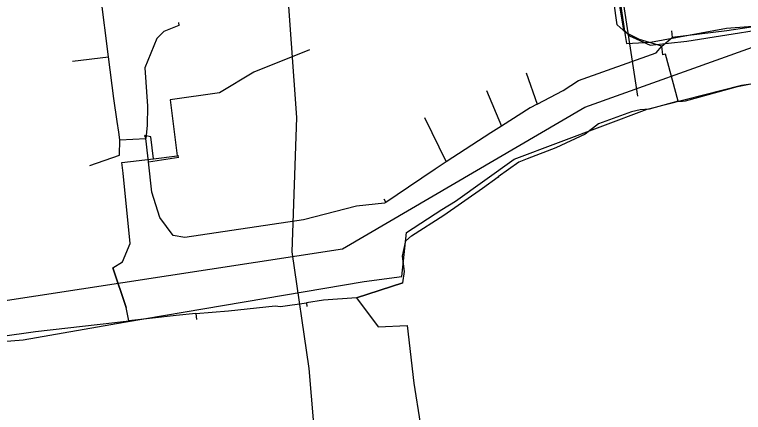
# Model space of a CAD drawing. Extents: x -662620 to -656370, y -1067090 to -1062990.
# Drawn here: x -659372 to -659229.2, y -1065110.9 to -1065033 of the extents above; entities that cross this region are included whole.
import ezdxf

# ---------------------------------------------------------------- set-up
doc = ezdxf.new("R2010")
doc.units = 0
for name, color, linetype in [('SDELOVACÍ_VEDENÍ_-_PODZEMNÍ', 7, 'Continuous'), ('SILNICE_II__TŘÍDY_A_III__TŘÍDY', 7, 'Continuous'), ('VRSTEVNICE_ZÁKLADNÍ', 7, 'Continuous')]:
    doc.layers.add(name, color=color, linetype=linetype)

msp = doc.modelspace()

# ---------------------------------------------------------------- linework, layer by layer
at = {"layer": 'SDELOVACÍ_VEDENÍ_-_PODZEMNÍ'}
for points in [[(-659268.92, -1064932.08), (-659267.13, -1064939.81), (-659264.91, -1064952.37), (-659263.45, -1064967.42), (-659262.46, -1064976.17), (-659255.92, -1065016.58), (-659252.68, -1065035.96), (-659252.63, -1065035.97), (-659251.52, -1065037.14), (-659247.43, -1065038.97), (-659240.27, -1065038.22), (-659232.45, -1065036.99), (-659219.26, -1065034.88)], [(-659263.92, -1064958.31), (-659261.35, -1064975.96), (-659261.22, -1064977.24), (-659252.33, -1065037.12), (-659252.09, -1065038.68), (-659247.38, -1065038.41), (-659232.49, -1065035.62), (-659200.46, -1065033.24), (-659192.97, -1065033.33), (-659192.97, -1065033.99), (-659177.39, -1065034.91), (-659170.6, -1065035.34)], [(-659263.92, -1064958.31), (-659261.35, -1064975.96), (-659261.22, -1064977.24), (-659252.33, -1065037.12), (-659252.09, -1065038.68), (-659247.38, -1065038.41), (-659232.49, -1065035.62), (-659200.46, -1065033.24), (-659192.97, -1065033.33), (-659192.97, -1065033.99), (-659177.39, -1065034.91), (-659170.6, -1065035.34)], [(-659245.19, -1065039.16), (-659249.57, -1065037.9), (-659252.15, -1065036.55), (-659253.91, -1065034.98), (-659255.3, -1065025.19), (-659256.97, -1065013.35), (-659258.65, -1065002.26), (-659259.41, -1064996.44), (-659258.88, -1064995.55), (-659259.71, -1064990.36), (-659260.44, -1064989.06), (-659261.84, -1064979.57)], [(-659245.19, -1065039.16), (-659249.57, -1065037.9), (-659252.15, -1065036.55), (-659253.91, -1065034.98), (-659255.3, -1065025.19), (-659256.97, -1065013.35), (-659258.65, -1065002.26), (-659259.41, -1064996.44), (-659258.88, -1064995.55), (-659259.71, -1064990.36), (-659260.44, -1064989.06), (-659261.84, -1064979.57)], [(-659245.19, -1065039.16), (-659249.57, -1065037.9), (-659252.15, -1065036.55), (-659253.91, -1065034.98), (-659255.3, -1065025.19), (-659256.97, -1065013.35), (-659258.65, -1065002.26), (-659259.41, -1064996.44), (-659258.88, -1064995.55), (-659259.71, -1064990.36), (-659260.44, -1064989.06), (-659261.84, -1064979.57)], [(-659245.19, -1065039.16), (-659249.57, -1065037.9), (-659252.15, -1065036.55), (-659253.91, -1065034.98), (-659255.3, -1065025.19), (-659256.97, -1065013.35), (-659258.65, -1065002.26), (-659259.41, -1064996.44), (-659258.88, -1064995.55), (-659259.71, -1064990.36), (-659260.44, -1064989.06), (-659261.84, -1064979.57)], [(-659353.61, -1065041.28), (-659356.6, -1065017.45), (-659358.09, -1065004.57)], [(-659353.61, -1065041.28), (-659356.6, -1065017.45), (-659358.09, -1065004.57)], [(-659353.61, -1065041.28), (-659356.6, -1065017.45), (-659358.09, -1065004.57)], [(-659353.61, -1065041.28), (-659356.6, -1065017.45), (-659358.09, -1065004.57)], [(-659353.61, -1065041.28), (-659356.6, -1065017.45), (-659358.09, -1065004.57)], [(-659353.61, -1065041.28), (-659356.6, -1065017.45), (-659358.09, -1065004.57)], [(-659339.88, -1065034.54), (-659339.78, -1065035.12), (-659342.73, -1065036.32), (-659344.11, -1065037.7), (-659346.47, -1065043.42), (-659345.98, -1065050.91), (-659346.04, -1065054.73), (-659346.25, -1065057.24)], [(-659339.88, -1065034.54), (-659339.78, -1065035.12), (-659342.73, -1065036.32), (-659344.11, -1065037.7), (-659346.47, -1065043.42), (-659345.98, -1065050.91), (-659346.04, -1065054.73), (-659346.25, -1065057.24)], [(-659223.67, -1065034.88), (-659232.45, -1065036.15), (-659243.14, -1065037.5)], [(-659223.67, -1065034.88), (-659232.45, -1065036.15), (-659243.14, -1065037.5)], [(-659223.67, -1065034.88), (-659232.45, -1065036.15), (-659243.14, -1065037.5)], [(-659223.67, -1065034.88), (-659232.45, -1065036.15), (-659243.14, -1065037.5)], [(-659223.67, -1065034.88), (-659232.45, -1065036.15), (-659243.14, -1065037.5)], [(-659223.67, -1065034.88), (-659232.45, -1065036.15), (-659243.14, -1065037.5)], [(-659243.26, -1065036.17), (-659243.14, -1065037.5)], [(-659243.26, -1065036.17), (-659243.14, -1065037.5)], [(-659245.19, -1065039.16), (-659243.14, -1065037.5)], [(-659245.19, -1065039.16), (-659243.14, -1065037.5)], [(-659245.19, -1065039.16), (-659243.14, -1065037.5)], [(-659245.19, -1065039.16), (-659243.14, -1065037.5)], [(-659245.19, -1065039.16), (-659243.14, -1065037.5)], [(-659245.19, -1065039.16), (-659243.14, -1065037.5)], [(-659269.6, -1065050.55), (-659264.48, -1065047.84), (-659261.51, -1065045.92), (-659246.27, -1065040.48), (-659245.19, -1065039.16)], [(-659269.6, -1065050.55), (-659264.48, -1065047.84), (-659261.51, -1065045.92), (-659246.27, -1065040.48), (-659245.19, -1065039.16)], [(-659269.6, -1065050.55), (-659264.48, -1065047.84), (-659261.51, -1065045.92), (-659246.27, -1065040.48), (-659245.19, -1065039.16)], [(-659269.6, -1065050.55), (-659264.48, -1065047.84), (-659261.51, -1065045.92), (-659246.27, -1065040.48), (-659245.19, -1065039.16)], [(-659269.6, -1065050.55), (-659264.48, -1065047.84), (-659261.51, -1065045.92), (-659246.27, -1065040.48), (-659245.19, -1065039.16)], [(-659269.6, -1065050.55), (-659264.48, -1065047.84), (-659261.51, -1065045.92), (-659246.27, -1065040.48), (-659245.19, -1065039.16)], [(-659244.98, -1065040.9), (-659245.19, -1065039.16)], [(-659244.98, -1065040.9), (-659245.19, -1065039.16)], [(-659244.98, -1065040.9), (-659245.19, -1065039.16)], [(-659244.98, -1065040.9), (-659245.19, -1065039.16)], [(-659314.24, -1065039.93), (-659325.1, -1065044.25), (-659331.86, -1065048.35), (-659341.49, -1065049.68), (-659340.13, -1065060.68)], [(-659314.24, -1065039.93), (-659325.1, -1065044.25), (-659331.86, -1065048.35), (-659341.49, -1065049.68), (-659340.13, -1065060.68)], [(-659261.51, -1065045.92), (-659246.27, -1065040.48)], [(-659261.51, -1065045.92), (-659246.27, -1065040.48)], [(-659360.66, -1065042.1), (-659353.61, -1065041.28)], [(-659360.66, -1065042.1), (-659353.61, -1065041.28)], [(-659351.88, -1065053.93), (-659352.58, -1065049.44), (-659353.61, -1065041.28)], [(-659351.88, -1065053.93), (-659352.58, -1065049.44), (-659353.61, -1065041.28)], [(-659351.88, -1065053.93), (-659352.58, -1065049.44), (-659353.61, -1065041.28)], [(-659351.88, -1065053.93), (-659352.58, -1065049.44), (-659353.61, -1065041.28)], [(-659351.88, -1065053.93), (-659352.58, -1065049.44), (-659353.61, -1065041.28)], [(-659351.88, -1065053.93), (-659352.58, -1065049.44), (-659353.61, -1065041.28)], [(-659241.96, -1065049.96), (-659244.44, -1065040.75), (-659244.98, -1065040.9)], [(-659241.96, -1065049.96), (-659244.44, -1065040.75), (-659244.98, -1065040.9)], [(-659241.96, -1065049.96), (-659244.44, -1065040.75), (-659244.98, -1065040.9)], [(-659241.96, -1065049.96), (-659244.44, -1065040.75), (-659244.98, -1065040.9)], [(-659241.96, -1065049.96), (-659244.44, -1065040.75)], [(-659241.96, -1065049.96), (-659244.44, -1065040.75)], [(-659285.6, -1065069.52), (-659274.1, -1065061.29), (-659248.05, -1065051.53), (-659229.55, -1065046.84), (-659215.47, -1065044.8), (-659203.14, -1065045.14), (-659181.35, -1065051.62), (-659178.5, -1065052.6), (-659178.81, -1065053.4), (-659181.78, -1065063.4)], [(-659285.6, -1065069.52), (-659274.1, -1065061.29), (-659248.05, -1065051.53), (-659229.55, -1065046.84), (-659215.47, -1065044.8), (-659203.14, -1065045.14), (-659181.35, -1065051.62), (-659178.5, -1065052.6), (-659178.81, -1065053.4), (-659181.78, -1065063.4)], [(-659271.75, -1065044.39), (-659269.6, -1065050.55)], [(-659271.75, -1065044.39), (-659269.6, -1065050.55)], [(-659241.96, -1065049.96), (-659241.15, -1065049.93), (-659240.52, -1065049.86), (-659230.33, -1065047.05), (-659225.12, -1065046.06)], [(-659241.96, -1065049.96), (-659241.15, -1065049.93), (-659240.52, -1065049.86), (-659230.33, -1065047.05), (-659225.12, -1065046.06)], [(-659241.96, -1065049.96), (-659241.15, -1065049.93), (-659240.52, -1065049.86), (-659230.33, -1065047.05), (-659225.12, -1065046.06)], [(-659241.96, -1065049.96), (-659241.15, -1065049.93), (-659240.52, -1065049.86), (-659230.33, -1065047.05), (-659225.12, -1065046.06)], [(-659279.54, -1065047.88), (-659276.59, -1065054.85)], [(-659279.54, -1065047.88), (-659276.59, -1065054.85)], [(-659241.96, -1065049.96), (-659247.65, -1065051.52), (-659249.42, -1065051.64), (-659251.12, -1065052.06), (-659257.6, -1065054.39), (-659260.17, -1065056.41), (-659265.96, -1065059.12), (-659271.53, -1065061.25), (-659273.22, -1065061.91), (-659277.23, -1065064.78)], [(-659241.96, -1065049.96), (-659247.65, -1065051.52), (-659249.42, -1065051.64), (-659251.12, -1065052.06), (-659257.6, -1065054.39), (-659260.17, -1065056.41), (-659265.96, -1065059.12), (-659271.53, -1065061.25), (-659273.22, -1065061.91), (-659277.23, -1065064.78)], [(-659241.96, -1065049.96), (-659247.65, -1065051.52), (-659249.42, -1065051.64), (-659251.12, -1065052.06), (-659257.6, -1065054.39), (-659260.17, -1065056.41), (-659265.96, -1065059.12), (-659271.53, -1065061.25), (-659273.22, -1065061.91), (-659277.23, -1065064.78)], [(-659241.96, -1065049.96), (-659247.65, -1065051.52), (-659249.42, -1065051.64), (-659251.12, -1065052.06), (-659257.6, -1065054.39), (-659260.17, -1065056.41), (-659265.96, -1065059.12), (-659271.53, -1065061.25), (-659273.22, -1065061.91), (-659277.23, -1065064.78)], [(-659269.6, -1065050.55), (-659270.94, -1065051.27), (-659276.59, -1065054.85)], [(-659269.6, -1065050.55), (-659270.94, -1065051.27), (-659276.59, -1065054.85)], [(-659269.6, -1065050.55), (-659270.94, -1065051.27), (-659276.59, -1065054.85)], [(-659269.6, -1065050.55), (-659270.94, -1065051.27), (-659276.59, -1065054.85)], [(-659269.6, -1065050.55), (-659270.94, -1065051.27), (-659276.59, -1065054.85)], [(-659269.6, -1065050.55), (-659270.94, -1065051.27), (-659276.59, -1065054.85)], [(-659291.65, -1065053.14), (-659287.4, -1065061.86)], [(-659291.65, -1065053.14), (-659287.4, -1065061.86)], [(-659351.59, -1065056.01), (-659351.88, -1065053.93)], [(-659351.59, -1065056.01), (-659351.88, -1065053.93)], [(-659351.59, -1065056.01), (-659351.88, -1065053.93)], [(-659351.59, -1065056.01), (-659351.88, -1065053.93)], [(-659351.59, -1065056.01), (-659351.88, -1065053.93)], [(-659351.59, -1065056.01), (-659351.88, -1065053.93)], [(-659276.59, -1065054.85), (-659278.7, -1065056.18), (-659287.4, -1065061.86)], [(-659276.59, -1065054.85), (-659278.7, -1065056.18), (-659287.4, -1065061.86)], [(-659276.59, -1065054.85), (-659278.7, -1065056.18), (-659287.4, -1065061.86)], [(-659276.59, -1065054.85), (-659278.7, -1065056.18), (-659287.4, -1065061.86)], [(-659276.59, -1065054.85), (-659278.7, -1065056.18), (-659287.4, -1065061.86)], [(-659276.59, -1065054.85), (-659278.7, -1065056.18), (-659287.4, -1065061.86)], [(-659257.6, -1065054.39), (-659260.17, -1065056.41)], [(-659257.6, -1065054.39), (-659260.17, -1065056.41)], [(-659351.37, -1065057.53), (-659351.59, -1065056.01)], [(-659351.37, -1065057.53), (-659351.59, -1065056.01)], [(-659351.37, -1065057.53), (-659351.59, -1065056.01)], [(-659351.37, -1065057.53), (-659351.59, -1065056.01)], [(-659351.37, -1065057.53), (-659351.59, -1065056.01)], [(-659351.37, -1065057.53), (-659351.59, -1065056.01)], [(-659357.25, -1065062.54), (-659351.46, -1065060.53), (-659351.37, -1065057.53)], [(-659357.25, -1065062.54), (-659351.46, -1065060.53), (-659351.37, -1065057.53)], [(-659351.37, -1065057.53), (-659346.25, -1065057.24)], [(-659351.37, -1065057.53), (-659346.25, -1065057.24)], [(-659351.37, -1065057.53), (-659346.25, -1065057.24)], [(-659351.37, -1065057.53), (-659346.25, -1065057.24)], [(-659351.37, -1065057.53), (-659346.25, -1065057.24)], [(-659351.37, -1065057.53), (-659346.25, -1065057.24)], [(-659351.37, -1065057.53), (-659346.25, -1065057.24)], [(-659351.37, -1065057.53), (-659346.25, -1065057.24)], [(-659344.8, -1065061.24), (-659345.3, -1065056.94), (-659346.52, -1065056.67), (-659346.25, -1065057.24)], [(-659344.8, -1065061.24), (-659345.3, -1065056.94), (-659346.52, -1065056.67), (-659346.25, -1065057.24)], [(-659346.12, -1065058.4), (-659346.25, -1065057.24)], [(-659346.12, -1065058.4), (-659346.25, -1065057.24)], [(-659346.12, -1065058.4), (-659346.25, -1065057.24)], [(-659346.12, -1065058.4), (-659346.25, -1065057.24)], [(-659346.12, -1065058.4), (-659346.25, -1065057.24)], [(-659346.12, -1065058.4), (-659346.25, -1065057.24)], [(-659345.74, -1065061.82), (-659346.12, -1065058.4)], [(-659345.74, -1065061.82), (-659346.12, -1065058.4)], [(-659345.74, -1065061.82), (-659346.12, -1065058.4)], [(-659345.74, -1065061.82), (-659346.12, -1065058.4)], [(-659345.74, -1065061.82), (-659346.12, -1065058.4)], [(-659345.74, -1065061.82), (-659346.12, -1065058.4)], [(-659340.13, -1065060.68), (-659339.82, -1065060.64)], [(-659340.13, -1065060.68), (-659339.82, -1065060.64)], [(-659350.73, -1065064.08), (-659350.95, -1065061.95), (-659344.8, -1065061.24)], [(-659350.73, -1065064.08), (-659350.95, -1065061.95), (-659344.8, -1065061.24)], [(-659345.74, -1065061.82), (-659339.8, -1065060.92)], [(-659345.74, -1065061.82), (-659339.8, -1065060.92)], [(-659343.52, -1065072.74), (-659345.08, -1065067.78), (-659345.74, -1065061.82)], [(-659343.52, -1065072.74), (-659345.08, -1065067.78), (-659345.74, -1065061.82)], [(-659343.52, -1065072.74), (-659345.08, -1065067.78), (-659345.74, -1065061.82)], [(-659343.52, -1065072.74), (-659345.08, -1065067.78), (-659345.74, -1065061.82)], [(-659343.52, -1065072.74), (-659345.08, -1065067.78), (-659345.74, -1065061.82)], [(-659343.52, -1065072.74), (-659345.08, -1065067.78), (-659345.74, -1065061.82)], [(-659344.8, -1065061.24), (-659340.13, -1065060.68)], [(-659344.8, -1065061.24), (-659340.13, -1065060.68)], [(-659287.4, -1065061.86), (-659289.58, -1065063.29), (-659294.84, -1065066.82)], [(-659287.4, -1065061.86), (-659289.58, -1065063.29), (-659294.84, -1065066.82)], [(-659287.4, -1065061.86), (-659289.58, -1065063.29), (-659294.84, -1065066.82)], [(-659287.4, -1065061.86), (-659289.58, -1065063.29), (-659294.84, -1065066.82)], [(-659287.4, -1065061.86), (-659289.58, -1065063.29), (-659294.84, -1065066.82)], [(-659287.4, -1065061.86), (-659289.58, -1065063.29), (-659294.84, -1065066.82)], [(-659349.61, -1065093), (-659350.16, -1065090.38), (-659352.74, -1065082.61), (-659350.85, -1065081.41), (-659349.37, -1065077.82), (-659350.73, -1065064.08)], [(-659349.61, -1065093), (-659350.16, -1065090.38), (-659352.74, -1065082.61), (-659350.85, -1065081.41), (-659349.37, -1065077.82), (-659350.73, -1065064.08)], [(-659304.99, -1065088.47), (-659295.9, -1065085.58), (-659295.6, -1065083.32), (-659295.97, -1065080.34), (-659295.35, -1065077.35), (-659294.2, -1065076.32), (-659287.88, -1065072.29), (-659280.32, -1065067), (-659277.23, -1065064.78)], [(-659304.99, -1065088.47), (-659295.9, -1065085.58), (-659295.6, -1065083.32), (-659295.97, -1065080.34), (-659295.35, -1065077.35), (-659294.2, -1065076.32), (-659287.88, -1065072.29), (-659280.32, -1065067), (-659277.23, -1065064.78)], [(-659304.99, -1065088.47), (-659295.9, -1065085.58), (-659295.6, -1065083.32), (-659295.97, -1065080.34), (-659295.35, -1065077.35), (-659294.2, -1065076.32), (-659287.88, -1065072.29), (-659280.32, -1065067), (-659277.23, -1065064.78)], [(-659304.99, -1065088.47), (-659295.9, -1065085.58), (-659295.6, -1065083.32), (-659295.97, -1065080.34), (-659295.35, -1065077.35), (-659294.2, -1065076.32), (-659287.88, -1065072.29), (-659280.32, -1065067), (-659277.23, -1065064.78)], [(-659277.23, -1065064.78), (-659277.16, -1065064.9)], [(-659277.23, -1065064.78), (-659277.16, -1065064.9)], [(-659294.84, -1065066.82), (-659299.27, -1065069.79)], [(-659294.84, -1065066.82), (-659299.27, -1065069.79)], [(-659294.84, -1065066.82), (-659299.27, -1065069.79)], [(-659294.84, -1065066.82), (-659299.27, -1065069.79)], [(-659294.84, -1065066.82), (-659299.27, -1065069.79)], [(-659294.84, -1065066.82), (-659299.27, -1065069.79)], [(-659299.66, -1065069.1), (-659299.27, -1065069.79)], [(-659299.66, -1065069.1), (-659299.27, -1065069.79)], [(-659492.99, -1065108.87), (-659465.65, -1065106.63), (-659429.58, -1065102.6), (-659400.08, -1065099.13), (-659370.33, -1065096.72), (-659350.53, -1065093.25), (-659303.51, -1065085.27), (-659296.09, -1065084.28), (-659295.21, -1065075.68), (-659288.28, -1065071.2), (-659285.6, -1065069.52)], [(-659492.99, -1065108.87), (-659465.65, -1065106.63), (-659429.58, -1065102.6), (-659400.08, -1065099.13), (-659370.33, -1065096.72), (-659350.53, -1065093.25), (-659303.51, -1065085.27), (-659296.09, -1065084.28), (-659295.21, -1065075.68), (-659288.28, -1065071.2), (-659285.6, -1065069.52)], [(-659492.99, -1065108.87), (-659465.65, -1065106.63), (-659429.58, -1065102.6), (-659400.08, -1065099.13), (-659370.33, -1065096.72), (-659350.53, -1065093.25), (-659303.51, -1065085.27), (-659296.09, -1065084.28), (-659295.21, -1065075.68), (-659288.28, -1065071.2), (-659285.6, -1065069.52)], [(-659492.99, -1065108.87), (-659465.65, -1065106.63), (-659429.58, -1065102.6), (-659400.08, -1065099.13), (-659370.33, -1065096.72), (-659350.53, -1065093.25), (-659303.51, -1065085.27), (-659296.09, -1065084.28), (-659295.21, -1065075.68), (-659288.28, -1065071.2), (-659285.6, -1065069.52)], [(-659299.27, -1065069.79), (-659299.49, -1065069.94), (-659305.03, -1065070.53), (-659315.4, -1065073.23), (-659338.62, -1065076.67)], [(-659299.27, -1065069.79), (-659299.49, -1065069.94), (-659305.03, -1065070.53), (-659315.4, -1065073.23), (-659338.62, -1065076.67)], [(-659299.27, -1065069.79), (-659299.49, -1065069.94), (-659305.03, -1065070.53), (-659315.4, -1065073.23), (-659338.62, -1065076.67)], [(-659299.27, -1065069.79), (-659299.49, -1065069.94), (-659305.03, -1065070.53), (-659315.4, -1065073.23), (-659338.62, -1065076.67)], [(-659299.27, -1065069.79), (-659299.49, -1065069.94), (-659305.03, -1065070.53), (-659315.4, -1065073.23), (-659338.62, -1065076.67)], [(-659299.27, -1065069.79), (-659299.49, -1065069.94), (-659305.03, -1065070.53), (-659315.4, -1065073.23), (-659338.62, -1065076.67)], [(-659340.95, -1065076.31), (-659343.52, -1065072.74)], [(-659340.95, -1065076.31), (-659343.52, -1065072.74)], [(-659340.95, -1065076.31), (-659343.52, -1065072.74)], [(-659340.95, -1065076.31), (-659343.52, -1065072.74)], [(-659340.95, -1065076.31), (-659343.52, -1065072.74)], [(-659340.95, -1065076.31), (-659343.52, -1065072.74)], [(-659338.62, -1065076.67), (-659340.95, -1065076.31)], [(-659338.62, -1065076.67), (-659340.95, -1065076.31)], [(-659338.62, -1065076.67), (-659340.95, -1065076.31)], [(-659338.62, -1065076.67), (-659340.95, -1065076.31)], [(-659338.62, -1065076.67), (-659340.95, -1065076.31)], [(-659338.62, -1065076.67), (-659340.95, -1065076.31)], [(-659352.74, -1065082.61), (-659350.16, -1065090.38)], [(-659352.74, -1065082.61), (-659350.16, -1065090.38)], [(-659295.9, -1065085.58), (-659304.99, -1065088.47)], [(-659295.9, -1065085.58), (-659304.99, -1065088.47)], [(-659311.44, -1065088.96), (-659314.8, -1065089.45)], [(-659311.44, -1065088.96), (-659314.8, -1065089.45)], [(-659311.44, -1065088.96), (-659314.8, -1065089.45)], [(-659311.44, -1065088.96), (-659314.8, -1065089.45)], [(-659304.99, -1065088.47), (-659311.44, -1065088.96)], [(-659304.99, -1065088.47), (-659311.44, -1065088.96)], [(-659304.99, -1065088.47), (-659311.44, -1065088.96)], [(-659304.99, -1065088.47), (-659311.44, -1065088.96)], [(-659304.99, -1065088.47), (-659300.72, -1065094.16), (-659295.04, -1065093.93), (-659293.76, -1065105.2)], [(-659304.99, -1065088.47), (-659300.72, -1065094.16), (-659295.04, -1065093.93), (-659293.76, -1065105.2)], [(-659336.48, -1065091.59), (-659330.1, -1065091.01), (-659320.95, -1065090.09), (-659319.91, -1065090.2), (-659314.8, -1065089.45)], [(-659336.48, -1065091.59), (-659330.1, -1065091.01), (-659320.95, -1065090.09), (-659319.91, -1065090.2), (-659314.8, -1065089.45)], [(-659336.48, -1065091.59), (-659330.1, -1065091.01), (-659320.95, -1065090.09), (-659319.91, -1065090.2), (-659314.8, -1065089.45)], [(-659336.48, -1065091.59), (-659330.1, -1065091.01), (-659320.95, -1065090.09), (-659319.91, -1065090.2), (-659314.8, -1065089.45)], [(-659314.8, -1065089.45), (-659314.7, -1065090.16)], [(-659314.8, -1065089.45), (-659314.7, -1065090.16)], [(-659314.8, -1065089.45), (-659314.7, -1065090.16)], [(-659314.8, -1065089.45), (-659314.7, -1065090.16)], [(-659336.48, -1065091.59), (-659340.31, -1065091.94), (-659349.61, -1065093)], [(-659336.48, -1065091.59), (-659340.31, -1065091.94), (-659349.61, -1065093)], [(-659336.48, -1065091.59), (-659340.31, -1065091.94), (-659349.61, -1065093)], [(-659336.48, -1065091.59), (-659340.31, -1065091.94), (-659349.61, -1065093)], [(-659336.48, -1065091.59), (-659336.37, -1065092.77)], [(-659336.48, -1065091.59), (-659336.37, -1065092.77)], [(-659424.38, -1065100.87), (-659412.31, -1065100.16), (-659406.94, -1065099.89), (-659400.58, -1065099.26), (-659397.21, -1065099.08), (-659395.54, -1065098.54), (-659394.99, -1065098.51), (-659389, -1065097.99), (-659382.28, -1065097.1), (-659367.91, -1065095.06), (-659352.32, -1065093.31), (-659349.61, -1065093)], [(-659424.38, -1065100.87), (-659412.31, -1065100.16), (-659406.94, -1065099.89), (-659400.58, -1065099.26), (-659397.21, -1065099.08), (-659395.54, -1065098.54), (-659394.99, -1065098.51), (-659389, -1065097.99), (-659382.28, -1065097.1), (-659367.91, -1065095.06), (-659352.32, -1065093.31), (-659349.61, -1065093)], [(-659424.38, -1065100.87), (-659412.31, -1065100.16), (-659406.94, -1065099.89), (-659400.58, -1065099.26), (-659397.21, -1065099.08), (-659395.54, -1065098.54), (-659394.99, -1065098.51), (-659389, -1065097.99), (-659382.28, -1065097.1), (-659367.91, -1065095.06), (-659352.32, -1065093.31), (-659349.61, -1065093)], [(-659424.38, -1065100.87), (-659412.31, -1065100.16), (-659406.94, -1065099.89), (-659400.58, -1065099.26), (-659397.21, -1065099.08), (-659395.54, -1065098.54), (-659394.99, -1065098.51), (-659389, -1065097.99), (-659382.28, -1065097.1), (-659367.91, -1065095.06), (-659352.32, -1065093.31), (-659349.61, -1065093)], [(-659300.72, -1065094.16), (-659295.04, -1065093.93)], [(-659300.72, -1065094.16), (-659295.04, -1065093.93)], [(-659293.76, -1065105.2), (-659292.49, -1065113.02), (-659292.03, -1065121.17), (-659291.58, -1065131.25), (-659289.89, -1065148.33), (-659289.04, -1065158.36), (-659288.36, -1065168.63)], [(-659293.76, -1065105.2), (-659292.49, -1065113.02), (-659292.03, -1065121.17), (-659291.58, -1065131.25), (-659289.89, -1065148.33), (-659289.04, -1065158.36), (-659288.36, -1065168.63)]]:
    msp.add_lwpolyline(points, dxfattribs=at)
at = {"layer": 'SILNICE_II__TŘÍDY_A_III__TŘÍDY'}
for points in [[(-659403.52, -1064105.64), (-659394.09, -1064225.17), (-659369.96, -1064510.21), (-659371.12, -1064602.55), (-659370.61, -1064625), (-659363.43, -1064690.88), (-659340.61, -1064748.93), (-659328.48, -1064767.48), (-659307.34, -1064799.8), (-659293.64, -1064823.29), (-659286.47, -1064844.81), (-659266.25, -1064941.99), (-659249.94, -1065048.96)], [(-659883.02, -1065082.94), (-659720.77, -1065091.61), (-659557.39, -1065100.68), (-659486.58, -1065100.68), (-659384.92, -1065090.7), (-659307.76, -1065078.9), (-659260.28, -1065051.16), (-659227.39, -1065039.38), (-659171.2, -1065045.15), (-659056.18, -1065054.53), (-658923.05, -1065030.97), (-658815.83, -1064996.8), (-658708.47, -1064884.92), (-658668.84, -1064839.24), (-658627.67, -1064793.74), (-658537.53, -1064703.19), (-658510.68, -1064674.03)]]:
    msp.add_lwpolyline(points, dxfattribs=at)
at = {"layer": 'VRSTEVNICE_ZÁKLADNÍ'}
msp.add_lwpolyline([(-659293.77, -1064930.95), (-659299.77, -1064938.1), (-659304.92, -1064945.67), (-659310.06, -1064955.68), (-659313.21, -1064963.4), (-659317.64, -1064980.55), (-659319.07, -1064991.98), (-659319.35, -1065003.99), (-659318.35, -1065031.43), (-659316.78, -1065053.16), (-659317.64, -1065079.46), (-659314.35, -1065102.33), (-659311.21, -1065139.49), (-659312.21, -1065158.07), (-659314.49, -1065169.51), (-659317.92, -1065179.51), (-659324.5, -1065193.81), (-659328.79, -1065201.52), (-659337.51, -1065226.39)], dxfattribs=at)
msp.add_lwpolyline([(-659293.77, -1064930.95), (-659299.77, -1064938.1), (-659304.92, -1064945.67), (-659310.06, -1064955.68), (-659313.21, -1064963.4), (-659317.64, -1064980.55), (-659319.07, -1064991.98), (-659319.35, -1065003.99), (-659318.35, -1065031.43), (-659316.78, -1065053.16), (-659317.64, -1065079.46), (-659314.35, -1065102.33), (-659311.21, -1065139.49), (-659312.21, -1065158.07), (-659314.49, -1065169.51), (-659317.92, -1065179.51), (-659324.5, -1065193.81), (-659328.79, -1065201.52), (-659337.51, -1065226.39)], dxfattribs=at)

doc.saveas('drawing.dxf')
